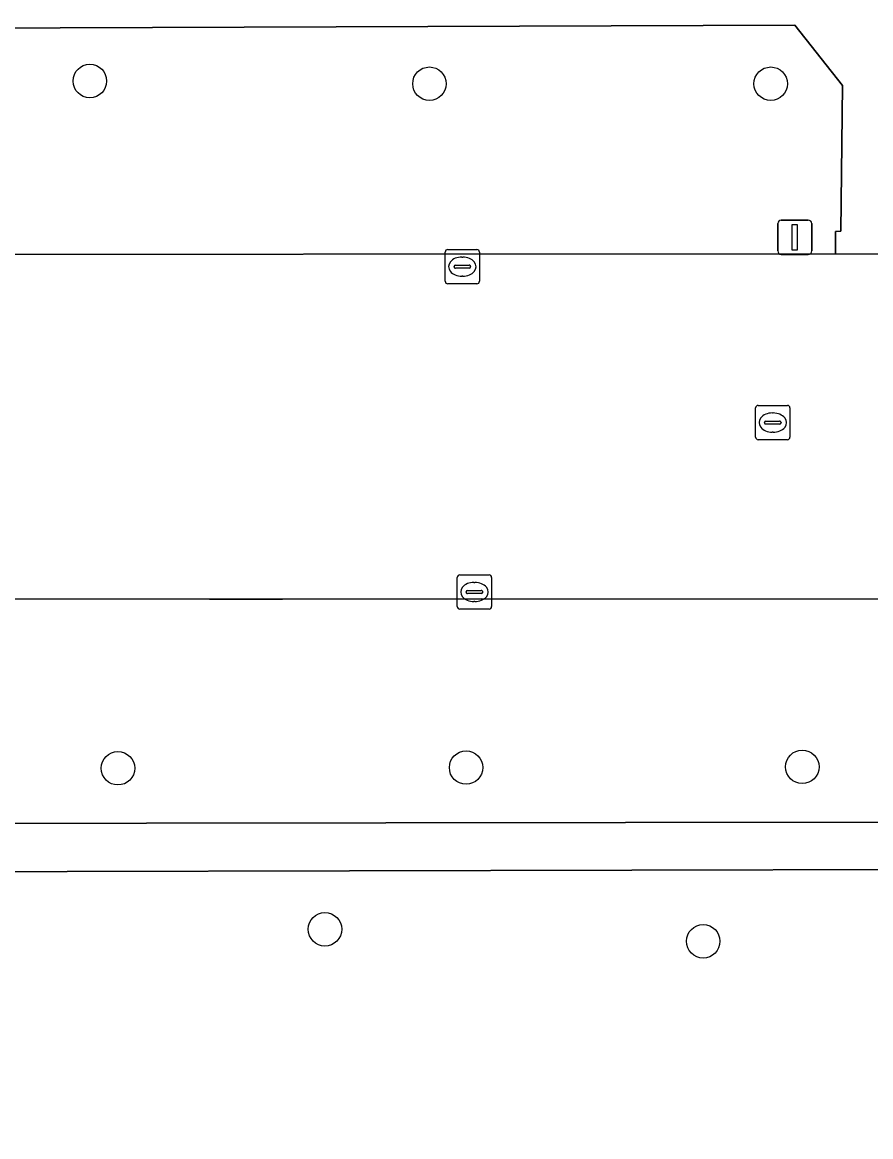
# Model space of a CAD drawing. Extents: x 161477 to 163040, y 383680 to 384871.
# Drawn here: x 162277.91 to 162302.67, y 384356.1 to 384388.63 of the extents above; entities that cross this region are included whole.
import ezdxf

# ---------------------------------------------------------------- set-up
doc = ezdxf.new("R2010")
doc.units = 0
for name, color, linetype in [('IMGEO_Berm_groen', 7, 'Continuous'), ('IMGEO_Boom', 7, 'Continuous'), ('IMGEO_Groenvoorziening', 7, 'Continuous'), ('IMGEO_Kolk', 7, 'Continuous'), ('IMGEO_Lichtmast', 7, 'Continuous'), ('IMGEO_Rijbaan_lokaal_open', 7, 'Continuous'), ('IMGEO_Rioolput', 7, 'Continuous'), ('IMGEO_Voetpad_open', 7, 'Continuous')]:
    doc.layers.add(name, color=color, linetype=linetype)

msp = doc.modelspace()

# ---------------------------------------------------------------- linework, layer by layer
at = {"layer": 'IMGEO_Berm_groen'}
msp.add_lwpolyline([(162301.844, 384386.793), (162300.456, 384388.551), (162281.707, 384388.483), (162233.168, 384388.305), (162233.166, 384384.055), (162233.205, 384381.917), (162235.206, 384381.909), (162235.544, 384381.908), (162246.519, 384379.915), (162247.163, 384379.897), (162249.157, 384381.854), (162249.966, 384381.847), (162265.347, 384381.873), (162270.573, 384381.859), (162301.64, 384381.874), (162301.636, 384382.53), (162301.798, 384382.534)], close=True, dxfattribs=at)
msp.add_lwpolyline([(162337.233, 384371.769), (162336.121, 384371.767), (162335.917, 384371.768), (162332.391, 384371.802), (162306.88, 384371.793), (162291.306, 384371.803), (162285.506, 384371.799), (162283.369, 384371.791), (162270.638, 384371.806), (162249.182, 384371.787), (162247.174, 384373.809), (162246.62, 384373.804), (162235.562, 384371.78), (162235.194, 384371.776), (162234.322, 384371.766), (162234.369, 384367.082), (162235.609, 384367.119), (162235.666, 384365.194), (162260.548, 384365.225), (162295.516, 384365.277), (162341.652, 384365.285), (162341.652, 384366.944)], dxfattribs=at)
at = {"layer": 'IMGEO_Boom'}
for centre in [(162279.88, 384386.92), (162289.79, 384386.84), (162299.75, 384386.84), (162280.7, 384366.86), (162290.86, 384366.88), (162300.67, 384366.9), (162286.74, 384362.16), (162297.78, 384361.81)]:
    msp.add_circle(centre, 0.489, dxfattribs=at)
at = {"layer": 'IMGEO_Groenvoorziening'}
msp.add_lwpolyline([(162339.295, 384363.901), (162303.94, 384363.903), (162279.217, 384363.849), (162251.801, 384363.804), (162251.661, 384363.802), (162251.669, 384360.914), (162251.684, 384355.359), (162265.857, 384355.347), (162280.207, 384355.346), (162297.752, 384355.065), (162312.294, 384355.175), (162323.002, 384355.344), (162337.409, 384355.315), (162337.395, 384353.574), (162317.453, 384353.398), (162317.456, 384353.058), (162339.245, 384353.051)], close=True, dxfattribs=at)
at = {"layer": 'IMGEO_Kolk'}
for p, q in [((162290.249, 384381.076), (162290.249, 384381.928)), ((162290.324, 384382.002), (162291.176, 384382.002)), ((162291.25, 384381.928), (162291.25, 384381.076)), ((162290.551, 384381.545), (162290.949, 384381.545)), ((162290.737, 384381.782), (162290.762, 384381.782)), ((162290.508, 384381.496), (162290.508, 384381.508)), ((162290.946, 384381.459), (162290.548, 384381.459)), ((162290.76, 384381.222), (162290.735, 384381.222)), ((162290.992, 384381.508), (162290.992, 384381.496)), ((162291.176, 384381.002), (162290.324, 384381.002)), ((162290.602, 384371.579), (162290.602, 384372.431)), ((162290.677, 384372.505), (162291.529, 384372.505)), ((162291.603, 384372.431), (162291.603, 384371.579)), ((162291.09, 384372.285), (162291.115, 384372.285)), ((162290.861, 384371.999), (162290.861, 384372.011)), ((162291.299, 384371.962), (162290.901, 384371.962)), ((162290.904, 384372.048), (162291.302, 384372.048)), ((162291.345, 384372.011), (162291.345, 384371.999)), ((162291.529, 384371.505), (162290.677, 384371.505)), ((162291.113, 384371.725), (162291.088, 384371.725))]:
    msp.add_line(p, q, dxfattribs=at)
for points in [[(162290.249, 384381.076), (162290.249, 384381.928)], [(162290.324, 384382.002), (162291.176, 384382.002)], [(162291.25, 384381.928), (162291.25, 384381.076)], [(162291.176, 384381.002), (162290.324, 384381.002)], [(162290.602, 384371.579), (162290.602, 384372.431)], [(162290.677, 384372.505), (162291.529, 384372.505)], [(162291.603, 384372.431), (162291.603, 384371.579)], [(162291.529, 384371.505), (162290.677, 384371.505)]]:
    msp.add_lwpolyline(points, dxfattribs=at)
for centre, radius, start, end in [((162290.326, 384381.926), 0.0765, 91.552, 178.448), ((162290.326, 384381.926), 0.0765, 91.552, 178.448), ((162291.174, 384381.926), 0.0765, 1.552, 88.448), ((162291.174, 384381.926), 0.0765, 1.552, 88.448), ((162290.548, 384381.505), 0.0403, 85.8775, 175.7526), ((162290.953, 384381.507), 0.0386, 1.7309, 96.639), ((162290.545, 384381.495), 0.0366, 178.938, 274.7102), ((162290.949, 384381.502), 0.043, 264.8664, 352.4533), ((162290.326, 384381.078), 0.0765, 181.552, 268.448), ((162290.326, 384381.078), 0.0765, 181.552, 268.448), ((162291.174, 384381.078), 0.0765, 271.552, 358.448), ((162291.174, 384381.078), 0.0765, 271.552, 358.448), ((162290.679, 384372.429), 0.0765, 91.552, 178.448), ((162290.679, 384372.429), 0.0765, 91.552, 178.448), ((162291.527, 384372.429), 0.0765, 1.552, 88.448), ((162291.527, 384372.429), 0.0765, 1.552, 88.448), ((162290.901, 384372.008), 0.0403, 85.8775, 175.7526), ((162290.898, 384371.998), 0.0366, 178.938, 274.7102), ((162291.302, 384372.005), 0.043, 264.8664, 352.4533), ((162291.306, 384372.01), 0.0386, 1.7309, 96.639), ((162290.679, 384371.581), 0.0765, 181.552, 268.448), ((162290.679, 384371.581), 0.0765, 181.552, 268.448), ((162291.527, 384371.581), 0.0765, 271.552, 358.448), ((162291.527, 384371.581), 0.0765, 271.552, 358.448)]:
    msp.add_arc(centre, radius, start, end, dxfattribs=at)
for centre, major_axis, ratio, start_param, end_param in [((162290.736, 384381.502), (-0.387, 0.002), 0.722429, 4.712389, 7.853982), ((162290.761, 384381.502), (-0.39, 0.002), 0.717154, 1.570796, 4.712389), ((162291.089, 384372.005), (-0.387, 0.002), 0.722429, 4.712389, 7.853982), ((162291.114, 384372.005), (-0.39, 0.002), 0.717154, 1.570796, 4.712389)]:
    msp.add_ellipse(centre, major_axis=major_axis, ratio=ratio, start_param=start_param, end_param=end_param, dxfattribs=at)
at = {"layer": 'IMGEO_Lichtmast'}
for p, q in [((162300.055, 384382.86), (162300.845, 384382.86)), ((162300.845, 384382.86), (162300.055, 384382.86)), ((162299.955, 384381.96), (162299.955, 384382.76)), ((162299.955, 384382.76), (162299.955, 384381.96)), ((162300.945, 384382.76), (162300.945, 384381.96)), ((162300.945, 384381.96), (162300.945, 384382.76)), ((162300.845, 384381.86), (162300.055, 384381.86)), ((162300.055, 384381.86), (162300.845, 384381.86))]:
    msp.add_line(p, q, dxfattribs=at)
msp.add_lwpolyline([(162300.375, 384382.735), (162300.525, 384382.735), (162300.525, 384381.985), (162300.375, 384381.985), (162300.375, 384382.735)], dxfattribs=at)
for centre, start, end in [((162300.055, 384382.76), 90, 180), ((162300.055, 384382.76), 90, 180), ((162300.845, 384382.76), 0, 90), ((162300.845, 384382.76), 360, 90), ((162300.055, 384381.96), 180, 270), ((162300.055, 384381.96), 180, 270), ((162300.845, 384381.96), 270, 0), ((162300.845, 384381.96), 270, 0)]:
    msp.add_arc(centre, 0.1, start, end, dxfattribs=at)
at = {"layer": 'IMGEO_Rijbaan_lokaal_open'}
for points in [[(162422.974, 384381.9), (162420.081, 384381.897), (162394.218, 384381.871), (162353.009, 384381.886), (162348.39, 384381.908), (162347, 384381.915), (162341.6, 384381.941), (162339.33, 384381.922), (162332.409, 384381.868), (162306.63, 384381.87), (162305.881, 384381.863), (162301.64, 384381.874), (162270.573, 384381.859), (162265.347, 384381.873), (162249.966, 384381.847), (162249.157, 384381.854), (162247.163, 384379.897), (162246.519, 384379.915), (162235.544, 384381.908), (162235.206, 384381.909), (162235.205, 384377.809), (162235.371, 384377.808)], [(162235.365, 384375.809), (162235.213, 384375.81), (162235.194, 384371.776), (162235.562, 384371.78), (162246.62, 384373.804), (162247.174, 384373.809), (162249.182, 384371.787), (162270.638, 384371.806), (162283.369, 384371.791), (162285.506, 384371.799), (162291.306, 384371.803), (162306.88, 384371.793), (162332.391, 384371.802), (162335.917, 384371.768), (162336.121, 384371.767), (162337.233, 384371.769), (162351.862, 384371.801), (162373.552, 384371.801), (162394.185, 384371.816), (162409.717, 384371.797), (162422.293, 384371.749), (162423.885, 384371.708)]]:
    msp.add_lwpolyline(points, dxfattribs=at)
at = {"layer": 'IMGEO_Rioolput'}
for p, q in [((162299.309, 384376.524), (162299.309, 384377.376)), ((162299.384, 384377.45), (162300.236, 384377.45)), ((162300.31, 384377.376), (162300.31, 384376.524)), ((162299.611, 384376.993), (162300.009, 384376.993)), ((162299.797, 384377.23), (162299.822, 384377.23)), ((162299.568, 384376.944), (162299.568, 384376.956)), ((162300.006, 384376.907), (162299.608, 384376.907)), ((162299.82, 384376.67), (162299.795, 384376.67)), ((162300.052, 384376.956), (162300.052, 384376.944)), ((162300.236, 384376.45), (162299.384, 384376.45))]:
    msp.add_line(p, q, dxfattribs=at)
for points in [[(162299.309, 384376.524), (162299.309, 384377.376)], [(162299.384, 384377.45), (162300.236, 384377.45)], [(162300.31, 384377.376), (162300.31, 384376.524)], [(162300.236, 384376.45), (162299.384, 384376.45)]]:
    msp.add_lwpolyline(points, dxfattribs=at)
for centre, radius, start, end in [((162299.386, 384377.374), 0.0765, 91.552, 178.448), ((162299.386, 384377.374), 0.0765, 91.552, 178.448), ((162300.234, 384377.374), 0.0765, 1.552, 88.448), ((162300.234, 384377.374), 0.0765, 1.552, 88.448), ((162299.608, 384376.953), 0.0403, 85.8775, 175.7526), ((162300.013, 384376.955), 0.0386, 1.7309, 96.639), ((162299.605, 384376.943), 0.0366, 178.938, 274.7102), ((162300.009, 384376.95), 0.043, 264.8664, 352.4533), ((162299.386, 384376.526), 0.0765, 181.552, 268.448), ((162299.386, 384376.526), 0.0765, 181.552, 268.448), ((162300.234, 384376.526), 0.0765, 271.552, 358.448), ((162300.234, 384376.526), 0.0765, 271.552, 358.448)]:
    msp.add_arc(centre, radius, start, end, dxfattribs=at)
for centre, major_axis, ratio, start_param, end_param in [((162299.796, 384376.95), (-0.387, 0.002), 0.722429, 4.712389, 7.853982), ((162299.821, 384376.95), (-0.39, 0.002), 0.717154, 1.570796, 4.712389)]:
    msp.add_ellipse(centre, major_axis=major_axis, ratio=ratio, start_param=start_param, end_param=end_param, dxfattribs=at)
at = {"layer": 'IMGEO_Voetpad_open'}
for points in [[(162220.888, 384388.203), (162223.466, 384388.208), (162223.628, 384388.208), (162231.146, 384388.222), (162231.207, 384384.223), (162231.242, 384381.919), (162231.54, 384381.918), (162232.856, 384381.917), (162233.205, 384381.917), (162233.166, 384384.055), (162233.168, 384388.305), (162281.707, 384388.483), (162300.456, 384388.551), (162301.844, 384386.793), (162301.798, 384382.534), (162301.636, 384382.53), (162301.64, 384381.874), (162305.881, 384381.863), (162305.884, 384382.517), (162305.726, 384382.513), (162304.598, 384387.034), (162303.342, 384388.567), (162346.911, 384388.634)], [(162251.801, 384363.804), (162279.217, 384363.849), (162303.94, 384363.903), (162339.295, 384363.901), (162339.245, 384353.051), (162341.598, 384353.057), (162341.652, 384365.285), (162295.516, 384365.277), (162260.548, 384365.225)]]:
    msp.add_lwpolyline(points, dxfattribs=at)

doc.saveas('drawing.dxf')
